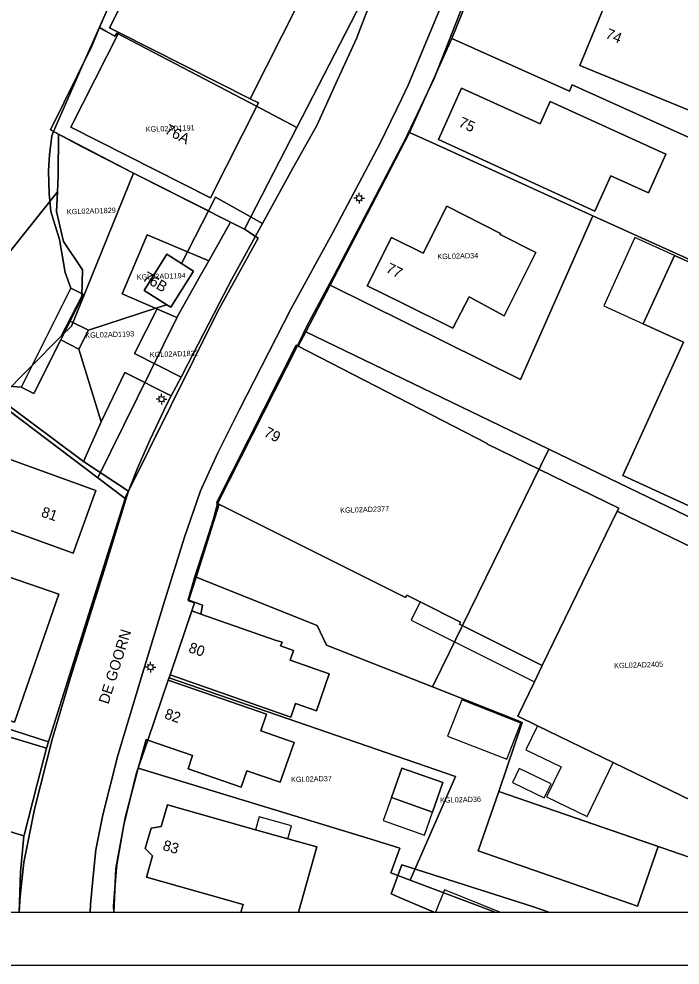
# Model space of a CAD drawing. Extents: x 124901 to 125496, y 515369 to 515789.
# Drawn here: x 124963.7 to 125026.4, y 515368.5 to 515458.2 of the extents above; entities that cross this region are included whole.
import ezdxf

# ---------------------------------------------------------------- set-up
doc = ezdxf.new("R2010")
doc.units = 0
for name, color, linetype in [('Alg Kaders', 7, 'Continuous'), ('Gebouw', 7, 'Continuous'), ('Kunstwerkdeel', 7, 'Continuous'), ('Lichtmast', 7, 'Continuous'), ('Luifel', 7, 'Continuous'), ('Onbegroeid terrein', 7, 'Continuous'), ('Overige bouwwerk', 7, 'Continuous'), ('Parkeren', 7, 'Continuous'), ('Perceelnummers', 7, 'Continuous'), ('Perceelsgrenzen', 7, 'Continuous'), ('Scheiding', 7, 'Continuous'), ('Teksten', 7, 'Continuous'), ('Vegetatie', 7, 'Continuous'), ('Voetpad', 7, 'Continuous'), ('Water', 7, 'Continuous'), ('Wegen lokale weg', 7, 'Continuous')]:
    doc.layers.add(name, color=color, linetype=linetype)

msp = doc.modelspace()

# ---------------------------------------------------------------- linework, layer by layer
at = {"layer": 'Alg Kaders'}
for points in [[(125495.925, 515789.043), (124901.425, 515789.043), (124901.425, 515368.543), (125495.925, 515368.543)], [(125490.925, 515784.043), (124906.425, 515784.043), (124906.425, 515373.543), (125490.925, 515373.543)]]:
    msp.add_lwpolyline(points, close=True, dxfattribs=at)
at = {"layer": 'Gebouw'}
for points in [[(125016.869, 515453.779), (125028.048, 515449.204), (125028.456, 515449.577), (125031.087, 515448.417), (125030.066, 515446.101), (125056.003, 515434.662), (125064.381, 515453.658), (125039.115, 515464.801), (125038.119, 515462.545), (125034.179, 515464.677), (125033.328, 515462.601), (125031.62, 515463.3), (125022.95, 515466.82), (125022.341, 515467.069)], [(124976.905, 515466.492), (124972.292, 515457.362), (124973.153, 515456.927), (124985.616, 515450.629), (124990.23, 515459.759)], [(124981.859, 515441.257), (124986.396, 515450.235), (124985.616, 515450.629), (124973.153, 515456.927), (124968.616, 515447.949)], [(125019.816, 515443.337), (125023.386, 515441.728), (125025.029, 515445.372), (125014.045, 515450.373), (125013.105, 515448.264), (125005.646, 515451.626), (125003.46, 515446.775), (125018.302, 515439.979)], [(124999.006, 515437.479), (124996.722, 515432.908), (125000, 515431.284), (125004.846, 515428.882), (125006.367, 515431.866), (125009.704, 515430.065), (125012.715, 515436.071), (125009.316, 515437.776), (125009.36, 515437.864), (125004.248, 515440.461), (125002.009, 515436.002)], [(124979.11, 515435.028), (124977.731, 515435.897), (124975.574, 515432.474), (124977.721, 515431.121), (124978.088, 515430.89), (124980.245, 515434.312)], [(125043.787, 515404.461), (125052.322, 515423.23), (125029.692, 515433.609), (125029.867, 515433.99), (125025.842, 515435.782), (125022.887, 515429.308), (125026.703, 515427.566), (125020.938, 515414.941)], [(124990.091, 515427.23), (124982.525, 515412.288), (125000.357, 515403.383), (125000.46, 515403.588), (125001.731, 515402.953), (125005.572, 515401.034), (125005.474, 515400.839), (125013.315, 515396.923), (125020.422, 515411.549), (125020.568, 515411.85), (125008.068, 515417.924), (125008.094, 515417.978)], [(124960.065, 515417.469), (124957.91, 515411.519), (124968.826, 515407.565), (124970.981, 515413.516)], [(125033.776, 515406.586), (125030.175, 515408.386), (125029.529, 515407.124), (125020.422, 515411.549), (125013.315, 515396.923), (125012.571, 515395.391), (125010.991, 515392.14), (125012.871, 515391.227), (125020.044, 515387.742), (125032.934, 515381.479), (125042.804, 515400.674), (125033.172, 515405.354)], [(124952.804, 515395.192), (124963.288, 515391.564), (124967.48, 515403.677), (124956.996, 515407.304), (124955.437, 515402.799)], [(124978.035, 515396.06), (124986.51, 515393.076), (124989.463, 515392.036), (124989.916, 515393.334), (124991.899, 515392.641), (124993.12, 515396.134), (124989.4, 515397.434), (124989.724, 515398.359), (124988.506, 515398.785), (124988.637, 515399.131), (124987.975, 515399.339), (124980.939, 515401.799), (124980.078, 515402.1)], [(124987.167, 515392.316), (124977.859, 515395.55), (124975.923, 515389.863), (124980.159, 515388.4), (124979.729, 515387.154), (124984.777, 515385.411), (124985.315, 515386.965), (124988.471, 515385.873), (124989.779, 515389.65), (124986.623, 515390.743)], [(124999.007, 515384.424), (125002.916, 515383.047), (125003.896, 515385.83), (124999.987, 515387.207)], [(125009.19, 515384.997), (125007.228, 515379.363), (125022.346, 515374.115), (125024.306, 515379.784)]]:
    msp.add_lwpolyline(points, close=True, dxfattribs=at)
msp.add_lwpolyline([(124990.213, 515373.543), (124991.953, 515379.735), (124989.188, 515380.514), (124986.139, 515381.373), (124977.795, 515383.725), (124977.193, 515381.685), (124976.219, 515381.502), (124975.651, 515379.578), (124976.372, 515378.905), (124975.775, 515376.881), (124984.959, 515374.298), (124984.747, 515373.543)], dxfattribs=at)
at = {"layer": 'Kunstwerkdeel'}
msp.add_lwpolyline([(124968.601, 515432.683), (124963.896, 515423.296), (124965.103, 515422.691), (124967.657, 515427.787), (124968.553, 515429.575), (124969.808, 515432.078)], close=True, dxfattribs=at)
at = {"layer": 'Lichtmast'}
for p, q in [((124995.645, 515441.217), (124995.445, 515441.216)), ((124995.733, 515441.004), (124995.661, 515440.933)), ((124995.733, 515441.428), (124995.663, 515441.499)), ((124995.945, 515441.516), (124995.945, 515441.716)), ((124996.157, 515441.428), (124996.228, 515441.5)), ((124996.157, 515441.004), (124996.227, 515440.933)), ((124996.245, 515441.216), (124996.445, 515441.216)), ((124995.945, 515440.916), (124995.945, 515440.716)), ((124976.917, 515422.167), (124976.717, 515422.166)), ((124977.005, 515422.378), (124976.935, 515422.449)), ((124977.217, 515422.466), (124977.217, 515422.666)), ((124977.429, 515422.378), (124977.5, 515422.45)), ((124977.517, 515422.166), (124977.717, 515422.166)), ((124977.005, 515421.954), (124976.933, 515421.883)), ((124977.217, 515421.866), (124977.217, 515421.666)), ((124977.429, 515421.954), (124977.499, 515421.883)), ((124975.955, 515396.983), (124975.885, 515397.054)), ((124976.167, 515397.071), (124976.167, 515397.271)), ((124976.379, 515396.983), (124976.45, 515397.055)), ((124975.867, 515396.772), (124975.667, 515396.771)), ((124975.955, 515396.559), (124975.883, 515396.488)), ((124976.167, 515396.471), (124976.167, 515396.271)), ((124976.379, 515396.559), (124976.449, 515396.488)), ((124976.467, 515396.771), (124976.667, 515396.771))]:
    msp.add_line(p, q, dxfattribs=at)
for centre in [(124995.945, 515441.216), (124977.217, 515422.166), (124976.167, 515396.771)]:
    msp.add_circle(centre, 0.25, dxfattribs=at)
at = {"layer": 'Luifel'}
for points in [[(125019.139, 515431.019), (125022.887, 515429.308), (125025.842, 515435.782), (125022.094, 515437.493)], [(125000.872, 515401.234), (125012.571, 515395.391), (125013.315, 515396.923), (125005.474, 515400.839), (125005.572, 515401.034), (125001.731, 515402.953)], [(125002.916, 515383.047), (124999.007, 515384.424), (124998.235, 515382.233), (125002.144, 515380.856)], [(124986.139, 515381.373), (124989.188, 515380.514), (124989.528, 515381.724), (124986.479, 515382.581)]]:
    msp.add_lwpolyline(points, close=True, dxfattribs=at)
msp.add_lwpolyline([(125009.291, 515373.543), (125004.038, 515375.664), (125003.182, 515373.543)], dxfattribs=at)
at = {"layer": 'Onbegroeid terrein'}
for points in [[(125032.705, 515465.949), (125024.047, 515469.497), (125016.218, 515472.702), (125018.98, 515479.45), (125013.631, 515481.64), (125010.487, 515472.266), (125007.835, 515464.741), (125004.503, 515456.257), (125003.05, 515452.559), (125000.213, 515446.588), (125000, 515446.181), (124996.843, 515440.142), (124993.973, 515434.637), (124993.936, 515434.568), (124990.964, 515429.023), (124990.091, 515427.23), (125008.094, 515417.978), (125008.068, 515417.924), (125020.568, 515411.85), (125020.422, 515411.549), (125029.529, 515407.124)], [(124972.634, 515460.344), (124969.788, 515453.931), (124966.982, 515447.522), (124974.561, 515443.597), (124981.654, 515440.001), (124982.319, 515441.299), (124986.795, 515438.829), (124989.675, 515444.049), (124991.948, 515448.114), (124993.892, 515452.431), (124995.717, 515456.409), (124996.042, 515457.248), (124998.01, 515462.326)], [(124963.724, 515373.543), (124963.826, 515375.064), (124964.155, 515378.277), (124965.165, 515383.329), (124966.854, 515389.926), (124968.569, 515395.703), (124971.938, 515406.474), (124973.884, 515412.88), (124974.098, 515413.445), (124969.807, 515416.269), (124959.161, 515424.179)], [(125032.934, 515381.479), (125020.044, 515387.742), (125012.871, 515391.227), (125010.991, 515392.14), (125012.571, 515395.391), (125013.315, 515396.923), (125005.474, 515400.839), (125005.572, 515401.034), (125001.731, 515402.953), (125000.46, 515403.588), (125000.357, 515403.383), (124982.525, 515412.288), (124982.156, 515410.817), (124981.441, 515408.648), (124980.328, 515405.25), (124979.755, 515403.155), (124981.106, 515402.634), (124980.939, 515401.799), (124987.975, 515399.339), (124988.637, 515399.131), (124988.506, 515398.785), (124989.724, 515398.359), (124989.4, 515397.434), (124993.12, 515396.134), (124991.899, 515392.641), (124989.916, 515393.334), (124989.463, 515392.036), (124986.51, 515393.076), (124978.035, 515396.06), (124977.859, 515395.55), (124987.167, 515392.316), (124986.623, 515390.743), (124989.779, 515389.65), (124988.471, 515385.873), (124985.315, 515386.965), (124984.777, 515385.411), (124979.729, 515387.154), (124980.159, 515388.4), (124975.923, 515389.863), (124974.847, 515386.765), (124973.633, 515381.842), (124972.977, 515378.036), (124972.925, 515377.37), (124972.674, 515374.139), (124972.683, 515373.543)], [(124984.747, 515373.543), (124984.959, 515374.298), (124975.775, 515376.881), (124976.372, 515378.905), (124975.651, 515379.578), (124976.219, 515381.502), (124977.193, 515381.685), (124977.795, 515383.725), (124986.139, 515381.373), (124989.188, 515380.514), (124991.953, 515379.735), (124990.213, 515373.543)], [(125003.073, 515373.543), (125000, 515374.864), (124998.981, 515375.302), (125000, 515378.043), (125012.465, 515374.072), (125013.928, 515373.543)]]:
    msp.add_lwpolyline(points, dxfattribs=at)
for points in [[(125028.048, 515449.204), (125016.869, 515453.779), (125022.341, 515467.069), (125022.95, 515466.82), (125031.62, 515463.3), (125033.328, 515462.601), (125034.179, 515464.677), (125038.119, 515462.545), (125039.115, 515464.801), (125064.381, 515453.658), (125056.003, 515434.662), (125030.066, 515446.101), (125031.087, 515448.417), (125028.456, 515449.577)], [(124986.396, 515450.235), (124981.859, 515441.257), (124968.616, 515447.949), (124973.153, 515456.927), (124972.292, 515457.362), (124976.905, 515466.492), (124990.23, 515459.759), (124985.616, 515450.629)], [(125023.386, 515441.728), (125019.816, 515443.337), (125018.302, 515439.979), (125003.46, 515446.775), (125005.646, 515451.626), (125013.105, 515448.264), (125014.045, 515450.373), (125025.029, 515445.372)], [(124996.722, 515432.908), (124999.006, 515437.479), (125002.009, 515436.002), (125004.248, 515440.461), (125009.36, 515437.864), (125009.316, 515437.776), (125012.715, 515436.071), (125009.704, 515430.065), (125006.367, 515431.866), (125004.846, 515428.882), (125000, 515431.284)], [(125052.322, 515423.23), (125043.787, 515404.461), (125020.938, 515414.941), (125026.703, 515427.566), (125022.887, 515429.308), (125025.842, 515435.782), (125029.867, 515433.99), (125029.692, 515433.609)], [(124957.91, 515411.519), (124960.065, 515417.469), (124970.981, 515413.516), (124968.826, 515407.565)], [(124963.288, 515391.564), (124952.804, 515395.192), (124955.437, 515402.799), (124956.996, 515407.304), (124967.48, 515403.677)], [(125002.916, 515383.047), (124999.007, 515384.424), (124999.987, 515387.207), (125003.896, 515385.83)], [(125007.228, 515379.363), (125009.19, 515384.997), (125024.306, 515379.784), (125022.346, 515374.115)]]:
    msp.add_lwpolyline(points, close=True, dxfattribs=at)
at = {"layer": 'Overige bouwwerk'}
for points in [[(125004.334, 515390.229), (125009.946, 515388.042), (125011.286, 515391.481), (125005.674, 515393.668)], [(125015.1, 515387.329), (125013.723, 515384.494), (125017.56, 515382.63), (125020.044, 515387.742), (125012.871, 515391.227), (125011.765, 515388.949)], [(125011.125, 515387.173), (125010.48, 515385.846), (125013.494, 515384.381), (125014.139, 515385.708)]]:
    msp.add_lwpolyline(points, close=True, dxfattribs=at)
at = {"layer": 'Parkeren'}
for points in [[(124979.063, 515424.245), (124979.71, 515425.482), (124982.184, 515430.266), (124982.716, 515431.294), (124983.876, 515433.538), (124984.389, 515434.467), (124986.795, 515438.829), (124982.319, 515441.299), (124981.654, 515440.001), (124979.11, 515435.028), (124980.245, 515434.312), (124978.088, 515430.89), (124977.721, 515431.121), (124976.86, 515430.841), (124974.651, 515426.483)], [(124971.483, 515420.016), (124969.807, 515416.269), (124974.098, 515413.445), (124974.922, 515415.621), (124976.135, 515418.343), (124977.728, 515421.69), (124978.137, 515422.472), (124973.746, 515424.699)]]:
    msp.add_lwpolyline(points, close=True, dxfattribs=at)
at = {"layer": 'Perceelsgrenzen'}
for points in [[(124963.732, 515373.543), (124963.844, 515377.357), (124964.176, 515380.799), (124964.182, 515380.861), (124965.454, 515385.826), (124966.306, 515389.108), (124966.494, 515389.702), (124973.772, 515412.759), (124973.813, 515412.889), (124982.492, 515430.385), (124983.368, 515431.977), (124986.364, 515437.42), (124985.076, 515438.266), (124990.042, 515447.901), (124997.229, 515461.843), (124992.967, 515464.221), (124995.974, 515473.234), (125000.277, 515486.131), (125002.193, 515491.874), (125002.221, 515491.957), (125012.299, 515514.356)], [(125007.63, 515463.551), (125004.736, 515456.35), (125000.722, 515447.438), (124997.078, 515440.437), (124993.197, 515432.982), (124990.891, 515428.551), (124990.18, 515427.185), (124989.993, 515427.279), (124982.416, 515412.341), (124982.665, 515412.214), (124980.491, 515405.311), (124979.785, 515403.068), (124980.34, 515402.876), (124978.035, 515396.06), (124977.93, 515395.774), (124977.859, 515395.55), (124975.923, 515389.863), (124975.753, 515389.921), (124975.015, 515387.189), (124973.757, 515382.49), (124972.888, 515377.693), (124972.699, 515373.543)], [(124972.268, 515459.58), (124971.344, 515457.4), (124970.566, 515455.565), (124966.687, 515447.696), (124967.45, 515447.28), (124967.427, 515443.321), (124967.345, 515441.802), (124960.021, 515432.645), (124951.389, 515422.3), (124949.272, 515418.526), (124947.716, 515414.942), (124947.238, 515410.987), (124947.158, 515407.82), (124943.233, 515407.513), (124939.339, 515407.205), (124930.532, 515400.491), (124924.789, 515395.986), (124919.722, 515390.557), (124906.425, 515379.659)], [(125008.836, 515373.543), (125000.796, 515376.592), (125005.092, 515386.411), (124977.93, 515395.774), (124978.035, 515396.06), (124980.34, 515402.876), (124979.785, 515403.068), (124980.491, 515405.311), (124991.983, 515400.706), (124992.86, 515398.856), (125002.892, 515394.897), (125010.811, 515391.771), (125011.409, 515391.535), (125009.19, 515384.997), (125033.653, 515376.56), (125032.898, 515373.543)], [(124972.699, 515373.543), (124972.888, 515377.693), (124973.757, 515382.49), (124975.015, 515387.189), (124996.867, 515380.534), (124999.816, 515379.63), (124998.944, 515377.294), (125000.796, 515376.592), (125008.836, 515373.543)], [(124952.942, 515373.543), (124951.187, 515380.926), (124950.593, 515384.855), (124964.176, 515380.799), (124963.844, 515377.357), (124963.732, 515373.543)]]:
    msp.add_lwpolyline(points, dxfattribs=at)
for points in [[(124980.535, 515479.081), (124981.16, 515480.555), (124995.974, 515473.234), (124992.967, 515464.221), (124997.229, 515461.843), (124990.042, 515447.901), (124986.166, 515449.952), (124972.98, 515456.865), (124972.802, 515456.576), (124971.928, 515457.034), (124971.344, 515457.4), (124972.268, 515459.58)], [(125056.933, 515433.578), (125016.133, 515451.951), (125015.891, 515451.349), (125004.736, 515456.35), (125007.63, 515463.551), (125007.654, 515463.617), (125019.286, 515459.001), (125023.567, 515469.672), (125024.047, 515469.497), (125036.739, 515464.297), (125037.817, 515463.731), (125039.056, 515466.785), (125065.754, 515453.997), (125065.586, 515453.4), (125061.106, 515443.406), (125057.668, 515435.369)], [(124969.549, 515446.138), (124967.45, 515447.28), (124966.687, 515447.696), (124970.566, 515455.565), (124971.344, 515457.4), (124971.928, 515457.034), (124972.802, 515456.576), (124972.98, 515456.865), (124986.166, 515449.952), (124990.042, 515447.901), (124985.076, 515438.266), (124983.748, 515438.939), (124974.561, 515443.597)], [(125056.933, 515433.578), (125052.93, 515423.822), (125052.649, 515423.949), (125018.101, 515439.533), (125003.243, 515446.292), (125000.722, 515447.438), (125004.736, 515456.35), (125015.891, 515451.349), (125016.133, 515451.951)], [(124967.45, 515447.28), (124969.549, 515446.138), (124974.561, 515443.597), (124968.683, 515429.1), (124967.713, 515428.131), (124969.654, 515431.933), (124969.711, 515434.42), (124967.932, 515437.118), (124967.245, 515439.967), (124967.345, 515441.802), (124967.427, 515443.321)], [(125000.722, 515447.438), (125003.243, 515446.292), (125018.101, 515439.533), (125011.237, 515424.041), (124993.197, 515432.982), (124997.078, 515440.437)], [(124967.713, 515428.131), (124968.683, 515429.1), (124974.561, 515443.597), (124983.748, 515438.939), (124981.694, 515435.286), (124975.845, 515437.735), (124973.469, 515432.155), (124978.675, 515429.914), (124978.659, 515429.885), (124971.161, 515414.727), (124961.547, 515421.971), (124961.85, 515422.274)], [(124967.345, 515441.802), (124967.245, 515439.967), (124967.932, 515437.118), (124969.711, 515434.42), (124969.654, 515431.933), (124967.713, 515428.131), (124961.85, 515422.274), (124959.803, 515423.599), (124959.194, 515423.745), (124958.128, 515424.548), (124957.255, 515422.002), (124952.528, 515408.219), (124947.158, 515407.82), (124947.238, 515410.987), (124947.716, 515414.942), (124949.272, 515418.526), (124951.389, 515422.3), (124960.021, 515432.645)], [(125013.918, 515417.436), (124990.891, 515428.551), (124993.197, 515432.982), (125011.237, 515424.041), (125018.101, 515439.533), (125052.649, 515423.949), (125052.93, 515423.822), (125044.294, 515402.774), (125021.503, 515413.775)], [(124981.694, 515435.286), (124983.748, 515438.939), (124985.076, 515438.266), (124986.364, 515437.42), (124983.368, 515431.977), (124982.492, 515430.385), (124973.813, 515412.889), (124973.772, 515412.759), (124971.161, 515414.727), (124978.659, 515429.885), (124978.675, 515429.914), (124979.815, 515431.941), (124980.729, 515433.568)], [(124980.729, 515433.568), (124979.815, 515431.941), (124978.675, 515429.914), (124973.469, 515432.155), (124975.845, 515437.735), (124981.694, 515435.286)], [(124982.665, 515412.214), (124982.416, 515412.341), (124989.993, 515427.279), (124990.18, 515427.185), (124990.891, 515428.551), (125013.918, 515417.436), (125005.72, 515400.672), (125004.521, 515398.209), (125002.892, 515394.897), (124992.86, 515398.856), (124991.983, 515400.706), (124980.491, 515405.311)], [(124949.097, 515394.879), (124947.158, 515407.82), (124952.528, 515408.219), (124957.255, 515422.002), (124958.128, 515424.548), (124959.194, 515423.745), (124961.547, 515421.971), (124971.161, 515414.727), (124973.772, 515412.759), (124966.494, 515389.702), (124957.07, 515392.731), (124952.029, 515394.23)], [(125010.811, 515391.771), (125002.892, 515394.897), (125004.521, 515398.209), (125005.72, 515400.672), (125013.918, 515417.436), (125021.503, 515413.775), (125044.294, 515402.774), (125043.164, 515400.5), (125034.613, 515380.663), (125033.653, 515376.56), (125009.19, 515384.997), (125011.409, 515391.535)], [(124975.015, 515387.189), (124975.753, 515389.921), (124975.923, 515389.863), (124977.859, 515395.55), (124977.93, 515395.774), (125005.092, 515386.411), (125000.796, 515376.592), (124998.944, 515377.294), (124999.816, 515379.63), (124996.867, 515380.534)], [(124949.188, 515394.273), (124949.097, 515394.879), (124952.029, 515394.23), (124957.07, 515392.731), (124966.494, 515389.702), (124966.306, 515389.108), (124951.104, 515393.665)], [(124964.176, 515380.799), (124950.593, 515384.855), (124949.188, 515394.273), (124951.104, 515393.665), (124966.306, 515389.108), (124965.454, 515385.826), (124964.182, 515380.861)]]:
    msp.add_lwpolyline(points, close=True, dxfattribs=at)
at = {"layer": 'Scheiding'}
msp.add_line((125013.928, 515373.543), (125012.465, 515374.072), dxfattribs=at)
for points in [[(124966.982, 515447.522), (124969.788, 515453.931), (124972.634, 515460.344), (124969.481, 515462.642), (124968.493, 515464.076), (124968.06, 515466.823), (124970.781, 515473.333), (124973.309, 515478.706)], [(124966.813, 515447.136), (124966.982, 515447.522)], [(125000, 515378.043), (124998.981, 515375.302)], [(125012.465, 515374.072), (125000, 515378.043)], [(124998.981, 515375.302), (125000, 515374.864)], [(125000, 515374.864), (125002.958, 515373.592)]]:
    msp.add_lwpolyline(points, dxfattribs=at)
at = {"layer": 'Vegetatie'}
for points in [[(124968.553, 515429.575), (124970.281, 515428.699), (124976.86, 515430.841), (124977.721, 515431.121), (124975.574, 515432.474), (124977.731, 515435.897), (124979.11, 515435.028), (124981.654, 515440.001), (124974.561, 515443.597), (124966.982, 515447.522), (124966.813, 515447.136), (124966.583, 515445.307), (124966.514, 515443.821), (124966.558, 515441.628), (124966.732, 515439.946), (124967.53, 515437.286), (124968.075, 515434.179), (124968.601, 515432.683), (124969.808, 515432.078)], [(124971.483, 515420.016), (124969.376, 515426.915), (124967.657, 515427.787), (124965.103, 515422.691), (124963.896, 515423.296), (124962.308, 515423.436), (124959.839, 515424.233), (124959.401, 515424.24), (124959.161, 515424.179), (124969.807, 515416.269)]]:
    msp.add_lwpolyline(points, close=True, dxfattribs=at)
at = {"layer": 'Voetpad'}
for points in [[(124972.683, 515373.543), (124972.674, 515374.139), (124972.925, 515377.37), (124972.977, 515378.036), (124973.633, 515381.842), (124974.847, 515386.765), (124975.923, 515389.863), (124977.859, 515395.55), (124978.035, 515396.06), (124980.078, 515402.1), (124980.939, 515401.799), (124981.106, 515402.634), (124979.755, 515403.155), (124980.328, 515405.25), (124981.441, 515408.648), (124982.156, 515410.817), (124982.525, 515412.288), (124990.091, 515427.23), (124990.964, 515429.023), (124993.936, 515434.568), (124993.973, 515434.637), (124996.843, 515440.142), (125000, 515446.181), (125000.213, 515446.588), (125003.05, 515452.559), (125004.503, 515456.257), (125007.835, 515464.741)], [(125003.557, 515459.056), (125000.606, 515451.917), (125000, 515450.66), (124997.954, 515446.418), (124993.425, 515437.9), (124989.464, 515430.693), (124984.598, 515421.184), (124982.564, 515417.068), (124980.92, 515413.484), (124979.353, 515408.995), (124977.4, 515402.701), (124975.306, 515395.871), (124973.06, 515388.388), (124971.644, 515382.789), (124970.991, 515379.464), (124970.69, 515376.665), (124970.471, 515374.293), (124970.445, 515373.543)]]:
    msp.add_lwpolyline(points, dxfattribs=at)
for points in [[(124969.376, 515426.915), (124971.483, 515420.016), (124973.746, 515424.699), (124978.137, 515422.472), (124979.063, 515424.245), (124974.651, 515426.483), (124976.86, 515430.841), (124970.281, 515428.699)], [(124970.281, 515428.699), (124968.553, 515429.575), (124967.657, 515427.787), (124969.376, 515426.915)]]:
    msp.add_lwpolyline(points, close=True, dxfattribs=at)
at = {"layer": 'Water'}
for points in [[(124962.308, 515423.436), (124963.896, 515423.296), (124965.103, 515422.691), (124967.657, 515427.787), (124968.553, 515429.575), (124969.808, 515432.078), (124968.601, 515432.683), (124968.075, 515434.179), (124967.53, 515437.286), (124966.732, 515439.946), (124966.558, 515441.628), (124966.514, 515443.821), (124966.583, 515445.307), (124966.813, 515447.136), (124966.982, 515447.522), (124969.788, 515453.931), (124972.634, 515460.344)], [(125013.928, 515373.543), (125012.465, 515374.072), (125000, 515378.043), (124998.981, 515375.302), (125000, 515374.864), (125003.073, 515373.543)]]:
    msp.add_lwpolyline(points, dxfattribs=at)
at = {"layer": 'Wegen lokale weg'}
for points in [[(124998.01, 515462.326), (124996.042, 515457.248), (124995.717, 515456.409), (124993.892, 515452.431), (124991.948, 515448.114), (124989.675, 515444.049), (124986.795, 515438.829), (124984.389, 515434.467), (124983.876, 515433.538), (124982.716, 515431.294), (124982.184, 515430.266), (124979.71, 515425.482), (124979.063, 515424.245), (124978.137, 515422.472), (124977.728, 515421.69), (124976.135, 515418.343), (124974.922, 515415.621), (124974.098, 515413.445), (124973.884, 515412.88), (124971.938, 515406.474), (124968.569, 515395.703), (124966.854, 515389.926), (124965.165, 515383.329), (124964.155, 515378.277), (124963.826, 515375.064), (124963.724, 515373.543)], [(124970.445, 515373.543), (124970.471, 515374.293), (124970.69, 515376.665), (124970.991, 515379.464), (124971.644, 515382.789), (124973.06, 515388.388), (124975.306, 515395.871), (124977.4, 515402.701), (124979.353, 515408.995), (124980.92, 515413.484), (124982.564, 515417.068), (124984.598, 515421.184), (124989.464, 515430.693), (124993.425, 515437.9), (124997.954, 515446.418), (125000, 515450.66), (125000.606, 515451.917), (125003.557, 515459.056)]]:
    msp.add_lwpolyline(points, dxfattribs=at)

# ---------------------------------------------------------------- texts
at = {"layer": 'Perceelnummers'}
for s, rotation, p in [('KGL02AD1191', 1.82775, (124975.723, 515447.498)), ('KGL02AD1829', 1.82766, (124968.246, 515439.678)), ('KGL02AD34', 1.43173, (125003.367, 515435.435)), ('KGL02AD1194', 1.82774, (124974.869, 515433.49)), ('KGL02AD1193', 1.82768, (124969.99, 515427.97)), ('KGL02AD1832', 1.82776, (124976.105, 515426.133)), ('KGL02AD2377', 1.82797, (124994.16, 515411.389)), ('KGL02AD2405', 1.82827, (125020.133, 515396.663)), ('KGL02AD37', 1.43157, (124989.496, 515385.879)), ('KGL02AD36', 1.43173, (125003.632, 515383.921))]:
    msp.add_text(s, height=0.5, rotation=rotation, dxfattribs=at).set_placement(p)
at = {"layer": 'Teksten'}
for s, rotation, p in [('74', 337.6, (125019.224, 515456.42)), ('76A', 332.3, (124977.445, 515447.393)), ('75', 335.7, (125005.296, 515448.051)), ('77', 333.8, (124998.404, 515434.241)), ('76B', 329.5, (124975.33, 515433.462)), ('79', 333.1, (124986.838, 515418.708)), ('81', 341.2, (124965.736, 515411.071)), ('DE GOORN', 72.7, (124972.182, 515393.209)), ('80', 341.3, (124979.701, 515398.219)), ('82', 341.2, (124977.42, 515391.939)), ('83', 343.6, (124977.256, 515379.469))]:
    msp.add_text(s, height=1, rotation=rotation, dxfattribs=at).set_placement(p)

doc.saveas('drawing.dxf')
